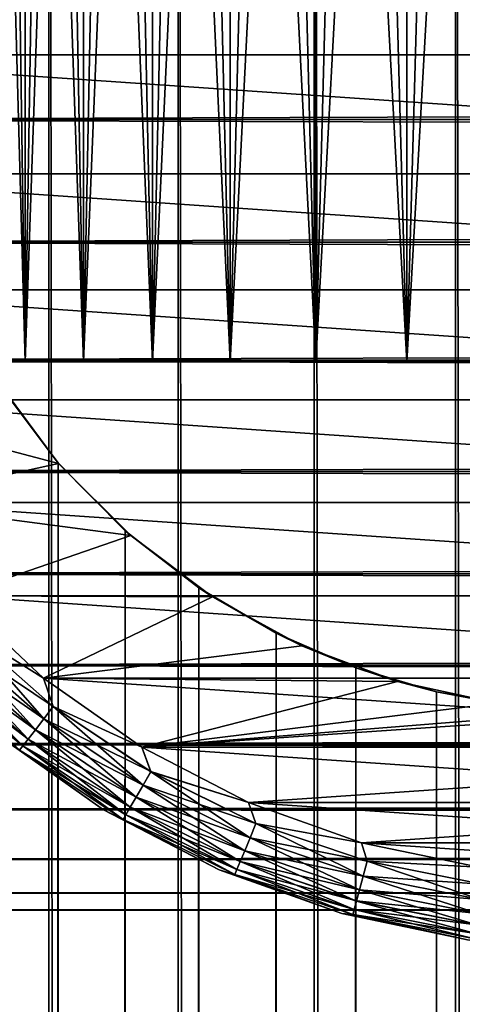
# Model space of a CAD drawing. Extents: x -265 to 265, y 0 to 1307.
# Tile 263 of 356: x -258 to -252, y 1266 to 1280. Entities that reach past the tile are written whole.
import ezdxf

# ---------------------------------------------------------------- set-up
doc = ezdxf.new("R2010")
doc.units = 0
doc.header["$LTSCALE"] = 81.481481
for name, color, linetype in [('103', 7, 'CONTINUOUS'), ('112', 7, 'CONTINUOUS'), ('114', 7, 'CONTINUOUS'), ('4', 7, 'CONTINUOUS'), ('83', 7, 'CONTINUOUS'), ('84', 7, 'CONTINUOUS'), ('89', 7, 'CONTINUOUS'), ('93', 7, 'CONTINUOUS'), ('94', 7, 'CONTINUOUS'), ('95', 7, 'CONTINUOUS'), ('99', 7, 'CONTINUOUS')]:
    doc.layers.add(name, color=color, linetype=linetype)

msp = doc.modelspace()

# ---------------------------------------------------------------- linework, layer by layer
at = {"layer": '103', "color": 7, "linetype": 'CONTINUOUS'}
for points in [[(-257.573, 1270.691, -25), (-258.77, 1271.809, -25), (-258.643, 1271.357, -25.025), (-257.573, 1270.691, -25)], [(-257.569, 1270.135, -25.099), (-258.643, 1271.357, -25.025), (-258.792, 1271.208, -25.099), (-257.569, 1270.135, -25.099)], [(-257.441, 1270.303, -25.025), (-257.573, 1270.691, -25), (-258.643, 1271.357, -25.025), (-257.441, 1270.303, -25.025)], [(-257.441, 1270.303, -25.025), (-258.643, 1271.357, -25.025), (-257.569, 1270.135, -25.099), (-257.441, 1270.303, -25.025)], [(-257.685, 1269.985, -25.218), (-258.792, 1271.208, -25.099), (-258.926, 1271.074, -25.218), (-257.685, 1269.985, -25.218)], [(-257.569, 1270.135, -25.099), (-258.792, 1271.208, -25.099), (-257.685, 1269.985, -25.218), (-257.569, 1270.135, -25.099)], [(-257.781, 1269.859, -25.377), (-258.926, 1271.074, -25.218), (-259.038, 1270.962, -25.377), (-257.781, 1269.859, -25.377)], [(-257.685, 1269.985, -25.218), (-258.926, 1271.074, -25.218), (-257.781, 1269.859, -25.377), (-257.685, 1269.985, -25.218)], [(-257.854, 1269.765, -25.567), (-259.038, 1270.962, -25.377), (-259.123, 1270.877, -25.567), (-257.854, 1269.765, -25.567)], [(-257.854, 1269.765, -25.567), (-259.123, 1270.877, -25.567), (-257.899, 1269.706, -25.779), (-257.854, 1269.765, -25.567)], [(-257.781, 1269.859, -25.377), (-259.038, 1270.962, -25.377), (-257.854, 1269.765, -25.567), (-257.781, 1269.859, -25.377)], [(-256.235, 1269.747, -25), (-257.573, 1270.691, -25), (-257.441, 1270.303, -25.025), (-256.235, 1269.747, -25)], [(-256.217, 1269.232, -25.099), (-257.441, 1270.303, -25.025), (-257.569, 1270.135, -25.099), (-256.217, 1269.232, -25.099)], [(-256.111, 1269.415, -25.025), (-256.235, 1269.747, -25), (-257.441, 1270.303, -25.025), (-256.111, 1269.415, -25.025)], [(-256.111, 1269.415, -25.025), (-257.441, 1270.303, -25.025), (-256.217, 1269.232, -25.099), (-256.111, 1269.415, -25.025)], [(-256.312, 1269.067, -25.218), (-257.569, 1270.135, -25.099), (-257.685, 1269.985, -25.218), (-256.312, 1269.067, -25.218)], [(-256.217, 1269.232, -25.099), (-257.569, 1270.135, -25.099), (-256.312, 1269.067, -25.218), (-256.217, 1269.232, -25.099)], [(-256.391, 1268.93, -25.377), (-257.685, 1269.985, -25.218), (-257.781, 1269.859, -25.377), (-256.391, 1268.93, -25.377)], [(-256.312, 1269.067, -25.218), (-257.685, 1269.985, -25.218), (-256.391, 1268.93, -25.377), (-256.312, 1269.067, -25.218)], [(-258.204, 1269.916, -26), (-256.755, 1268.893, -26), (-257.899, 1269.706, -25.779), (-258.204, 1269.916, -26)], [(-256.451, 1268.827, -25.567), (-257.781, 1269.859, -25.377), (-257.854, 1269.765, -25.567), (-256.451, 1268.827, -25.567)], [(-256.391, 1268.93, -25.377), (-257.781, 1269.859, -25.377), (-256.451, 1268.827, -25.567), (-256.391, 1268.93, -25.377)], [(-256.488, 1268.763, -25.779), (-257.854, 1269.765, -25.567), (-257.899, 1269.706, -25.779), (-256.488, 1268.763, -25.779)], [(-256.755, 1268.893, -26), (-256.488, 1268.763, -25.779), (-257.899, 1269.706, -25.779), (-256.755, 1268.893, -26)], [(-256.451, 1268.827, -25.567), (-257.854, 1269.765, -25.567), (-256.488, 1268.763, -25.779), (-256.451, 1268.827, -25.567)], [(-254.781, 1268.993, -25), (-256.235, 1269.747, -25), (-256.111, 1269.415, -25.025), (-254.781, 1268.993, -25)], [(-254.758, 1268.512, -25.099), (-256.111, 1269.415, -25.025), (-256.217, 1269.232, -25.099), (-254.758, 1268.512, -25.099)], [(-254.677, 1268.708, -25.025), (-254.781, 1268.993, -25), (-256.111, 1269.415, -25.025), (-254.677, 1268.708, -25.025)], [(-254.677, 1268.708, -25.025), (-256.111, 1269.415, -25.025), (-254.758, 1268.512, -25.099), (-254.677, 1268.708, -25.025)], [(-254.831, 1268.337, -25.218), (-256.217, 1269.232, -25.099), (-256.312, 1269.067, -25.218), (-254.831, 1268.337, -25.218)], [(-254.758, 1268.512, -25.099), (-256.217, 1269.232, -25.099), (-254.831, 1268.337, -25.218), (-254.758, 1268.512, -25.099)], [(-254.892, 1268.191, -25.377), (-256.312, 1269.067, -25.218), (-256.391, 1268.93, -25.377), (-254.892, 1268.191, -25.377)], [(-254.831, 1268.337, -25.218), (-256.312, 1269.067, -25.218), (-254.892, 1268.191, -25.377), (-254.831, 1268.337, -25.218)], [(-253.238, 1268.445, -25), (-254.781, 1268.993, -25), (-254.677, 1268.708, -25.025), (-253.238, 1268.445, -25)], [(-256.755, 1268.893, -26), (-255.179, 1268.076, -26), (-256.488, 1268.763, -25.779), (-256.755, 1268.893, -26)], [(-254.937, 1268.081, -25.567), (-256.391, 1268.93, -25.377), (-256.451, 1268.827, -25.567), (-254.937, 1268.081, -25.567)], [(-254.892, 1268.191, -25.377), (-256.391, 1268.93, -25.377), (-254.937, 1268.081, -25.567), (-254.892, 1268.191, -25.377)], [(-254.965, 1268.012, -25.779), (-256.451, 1268.827, -25.567), (-256.488, 1268.763, -25.779), (-254.965, 1268.012, -25.779)], [(-255.179, 1268.076, -26), (-254.965, 1268.012, -25.779), (-256.488, 1268.763, -25.779), (-255.179, 1268.076, -26)], [(-254.937, 1268.081, -25.567), (-256.451, 1268.827, -25.567), (-254.965, 1268.012, -25.779), (-254.937, 1268.081, -25.567)], [(-253.218, 1267.99, -25.099), (-254.677, 1268.708, -25.025), (-254.758, 1268.512, -25.099), (-253.218, 1267.99, -25.099)], [(-253.163, 1268.194, -25.025), (-253.238, 1268.445, -25), (-254.677, 1268.708, -25.025), (-253.163, 1268.194, -25.025)], [(-253.163, 1268.194, -25.025), (-254.677, 1268.708, -25.025), (-253.218, 1267.99, -25.099), (-253.163, 1268.194, -25.025)], [(-253.267, 1267.806, -25.218), (-254.758, 1268.512, -25.099), (-254.831, 1268.337, -25.218), (-253.267, 1267.806, -25.218)], [(-253.218, 1267.99, -25.099), (-254.758, 1268.512, -25.099), (-253.267, 1267.806, -25.218), (-253.218, 1267.99, -25.099)], [(-253.308, 1267.653, -25.377), (-254.831, 1268.337, -25.218), (-254.892, 1268.191, -25.377), (-253.308, 1267.653, -25.377)], [(-253.267, 1267.806, -25.218), (-254.831, 1268.337, -25.218), (-253.308, 1267.653, -25.377), (-253.267, 1267.806, -25.218)], [(-251.634, 1268.112, -25), (-253.238, 1268.445, -25), (-253.163, 1268.194, -25.025), (-251.634, 1268.112, -25)], [(-253.339, 1267.538, -25.567), (-254.892, 1268.191, -25.377), (-254.937, 1268.081, -25.567), (-253.339, 1267.538, -25.567)], [(-253.308, 1267.653, -25.377), (-254.892, 1268.191, -25.377), (-253.339, 1267.538, -25.567), (-253.308, 1267.653, -25.377)], [(-251.623, 1267.672, -25.099), (-253.163, 1268.194, -25.025), (-253.218, 1267.99, -25.099), (-251.623, 1267.672, -25.099)], [(-251.595, 1267.882, -25.025), (-251.634, 1268.112, -25), (-253.163, 1268.194, -25.025), (-251.595, 1267.882, -25.025)], [(-251.595, 1267.882, -25.025), (-253.163, 1268.194, -25.025), (-251.623, 1267.672, -25.099), (-251.595, 1267.882, -25.025)], [(-255.179, 1268.076, -26), (-253.507, 1267.482, -26), (-254.965, 1268.012, -25.779), (-255.179, 1268.076, -26)], [(-253.358, 1267.467, -25.779), (-254.937, 1268.081, -25.567), (-254.965, 1268.012, -25.779), (-253.358, 1267.467, -25.779)], [(-253.339, 1267.538, -25.567), (-254.937, 1268.081, -25.567), (-253.358, 1267.467, -25.779), (-253.339, 1267.538, -25.567)], [(-253.507, 1267.482, -26), (-253.358, 1267.467, -25.779), (-254.965, 1268.012, -25.779), (-253.507, 1267.482, -26)], [(-251.648, 1267.484, -25.218), (-253.218, 1267.99, -25.099), (-253.267, 1267.806, -25.218), (-251.648, 1267.484, -25.218)], [(-251.623, 1267.672, -25.099), (-253.218, 1267.99, -25.099), (-251.648, 1267.484, -25.218), (-251.623, 1267.672, -25.099)], [(-251.668, 1267.327, -25.377), (-253.267, 1267.806, -25.218), (-253.308, 1267.653, -25.377), (-251.668, 1267.327, -25.377)], [(-251.648, 1267.484, -25.218), (-253.267, 1267.806, -25.218), (-251.668, 1267.327, -25.377), (-251.648, 1267.484, -25.218)], [(-251.684, 1267.209, -25.567), (-253.308, 1267.653, -25.377), (-253.339, 1267.538, -25.567), (-251.684, 1267.209, -25.567)], [(-251.668, 1267.327, -25.377), (-253.308, 1267.653, -25.377), (-251.684, 1267.209, -25.567), (-251.668, 1267.327, -25.377)], [(-251.694, 1267.136, -25.779), (-253.339, 1267.538, -25.567), (-253.358, 1267.467, -25.779), (-251.694, 1267.136, -25.779)], [(-251.684, 1267.209, -25.567), (-253.339, 1267.538, -25.567), (-251.694, 1267.136, -25.779), (-251.684, 1267.209, -25.567)], [(-253.507, 1267.482, -26), (-251.77, 1267.121, -26), (-253.358, 1267.467, -25.779), (-253.507, 1267.482, -26)], [(-251.77, 1267.121, -26), (-251.694, 1267.136, -25.779), (-253.358, 1267.467, -25.779), (-251.77, 1267.121, -26)]]:
    msp.add_3dface(points, dxfattribs=at)
at = {"layer": '112', "color": 7, "linetype": 'CONTINUOUS'}
for points in [[(-258.46, 1275, 3.863), (-257.824, 1275, 5.028), (-258.46, 1275, -3.863), (-258.46, 1275, 3.863)], [(-258.46, 1275, -3.863), (-257.824, 1275, 5.028), (-257.824, 1275, -5.028), (-258.46, 1275, -3.863)], [(-257.824, 1275, 5.028), (-257.028, 1275, 6.09), (-257.824, 1275, -5.028), (-257.824, 1275, 5.028)], [(-257.824, 1275, -5.028), (-257.028, 1275, 6.09), (-257.028, 1275, -6.09), (-257.824, 1275, -5.028)], [(-257.028, 1275, 6.09), (-256.09, 1275, 7.028), (-257.028, 1275, -6.09), (-257.028, 1275, 6.09)], [(-257.028, 1275, -6.09), (-256.09, 1275, 7.028), (-256.09, 1275, -7.028), (-257.028, 1275, -6.09)], [(-256.09, 1275, 7.028), (-255.028, 1275, 7.824), (-256.09, 1275, -7.028), (-256.09, 1275, 7.028)], [(-256.09, 1275, -7.028), (-255.028, 1275, 7.824), (-255.028, 1275, -7.824), (-256.09, 1275, -7.028)], [(-255.028, 1275, 7.824), (-253.863, 1275, 8.46), (-255.028, 1275, -7.824), (-255.028, 1275, 7.824)], [(-255.028, 1275, -7.824), (-253.863, 1275, 8.46), (-253.863, 1275, -8.46), (-255.028, 1275, -7.824)], [(-253.863, 1275, 8.46), (-252.62, 1275, 8.923), (-253.863, 1275, -8.46), (-253.863, 1275, 8.46)], [(-253.863, 1275, -8.46), (-252.62, 1275, 8.923), (-252.62, 1275, -8.923), (-253.863, 1275, -8.46)], [(-252.62, 1275, 8.923), (-251.324, 1275, 9.205), (-252.62, 1275, -8.923), (-252.62, 1275, 8.923)], [(-252.62, 1275, -8.923), (-251.324, 1275, 9.205), (-251.324, 1275, -9.205), (-252.62, 1275, -8.923)]]:
    msp.add_3dface(points, dxfattribs=at)
at = {"layer": '114', "color": 7, "linetype": 'CONTINUOUS'}
for points in [[(-257.824, 1275, 5.028), (-258.46, 1275, 3.863), (-257.824, 1298, 5.028), (-257.824, 1275, 5.028)], [(-257.824, 1298, 5.028), (-258.46, 1275, 3.863), (-258.162, 1298, 4.457), (-257.824, 1298, 5.028)], [(-258.46, 1275, -3.863), (-257.824, 1275, -5.028), (-258.46, 1298, -3.863), (-258.46, 1275, -3.863)], [(-258.46, 1298, -3.863), (-257.824, 1275, -5.028), (-258.162, 1298, -4.457), (-258.46, 1298, -3.863)], [(-258.162, 1298, -4.457), (-257.824, 1275, -5.028), (-257.824, 1298, -5.028), (-258.162, 1298, -4.457)], [(-257.028, 1275, 6.09), (-257.824, 1275, 5.028), (-257.028, 1298, 6.09), (-257.028, 1275, 6.09)], [(-257.028, 1298, 6.09), (-257.824, 1275, 5.028), (-257.445, 1298, 5.573), (-257.028, 1298, 6.09)], [(-257.445, 1298, 5.573), (-257.824, 1275, 5.028), (-257.824, 1298, 5.028), (-257.445, 1298, 5.573)], [(-257.824, 1275, -5.028), (-257.028, 1275, -6.09), (-257.824, 1298, -5.028), (-257.824, 1275, -5.028)], [(-257.824, 1298, -5.028), (-257.028, 1275, -6.09), (-257.445, 1298, -5.573), (-257.824, 1298, -5.028)], [(-257.445, 1298, -5.573), (-257.028, 1275, -6.09), (-257.028, 1298, -6.09), (-257.445, 1298, -5.573)], [(-256.09, 1275, 7.028), (-257.028, 1275, 6.09), (-256.09, 1298, 7.028), (-256.09, 1275, 7.028)], [(-256.09, 1298, 7.028), (-257.028, 1275, 6.09), (-256.576, 1298, 6.576), (-256.09, 1298, 7.028)], [(-256.576, 1298, 6.576), (-257.028, 1275, 6.09), (-257.028, 1298, 6.09), (-256.576, 1298, 6.576)], [(-257.028, 1275, -6.09), (-256.09, 1275, -7.028), (-257.028, 1298, -6.09), (-257.028, 1275, -6.09)], [(-257.028, 1298, -6.09), (-256.09, 1275, -7.028), (-256.576, 1298, -6.576), (-257.028, 1298, -6.09)], [(-256.576, 1298, -6.576), (-256.09, 1275, -7.028), (-256.09, 1298, -7.028), (-256.576, 1298, -6.576)], [(-255.028, 1275, 7.824), (-256.09, 1275, 7.028), (-255.028, 1298, 7.824), (-255.028, 1275, 7.824)], [(-255.028, 1298, 7.824), (-256.09, 1275, 7.028), (-255.573, 1298, 7.445), (-255.028, 1298, 7.824)], [(-255.573, 1298, 7.445), (-256.09, 1275, 7.028), (-256.09, 1298, 7.028), (-255.573, 1298, 7.445)], [(-256.09, 1275, -7.028), (-255.028, 1275, -7.824), (-256.09, 1298, -7.028), (-256.09, 1275, -7.028)], [(-256.09, 1298, -7.028), (-255.028, 1275, -7.824), (-255.573, 1298, -7.445), (-256.09, 1298, -7.028)], [(-255.573, 1298, -7.445), (-255.028, 1275, -7.824), (-255.028, 1298, -7.824), (-255.573, 1298, -7.445)], [(-253.863, 1275, 8.46), (-255.028, 1275, 7.824), (-253.863, 1298, 8.46), (-253.863, 1275, 8.46)], [(-253.863, 1298, 8.46), (-255.028, 1275, 7.824), (-254.457, 1298, 8.162), (-253.863, 1298, 8.46)], [(-254.457, 1298, 8.162), (-255.028, 1275, 7.824), (-255.028, 1298, 7.824), (-254.457, 1298, 8.162)], [(-255.028, 1275, -7.824), (-253.863, 1275, -8.46), (-255.028, 1298, -7.824), (-255.028, 1275, -7.824)], [(-255.028, 1298, -7.824), (-253.863, 1275, -8.46), (-254.457, 1298, -8.162), (-255.028, 1298, -7.824)], [(-254.457, 1298, -8.162), (-253.863, 1275, -8.46), (-253.863, 1298, -8.46), (-254.457, 1298, -8.162)], [(-252.62, 1275, 8.923), (-253.863, 1275, 8.46), (-252.62, 1298, 8.923), (-252.62, 1275, 8.923)], [(-252.62, 1298, 8.923), (-253.863, 1275, 8.46), (-253.25, 1298, 8.714), (-252.62, 1298, 8.923)], [(-253.25, 1298, 8.714), (-253.863, 1275, 8.46), (-253.863, 1298, 8.46), (-253.25, 1298, 8.714)], [(-253.863, 1275, -8.46), (-252.62, 1275, -8.923), (-253.863, 1298, -8.46), (-253.863, 1275, -8.46)], [(-253.863, 1298, -8.46), (-252.62, 1275, -8.923), (-253.25, 1298, -8.714), (-253.863, 1298, -8.46)], [(-253.25, 1298, -8.714), (-252.62, 1275, -8.923), (-252.62, 1298, -8.923), (-253.25, 1298, -8.714)], [(-251.324, 1275, 9.205), (-252.62, 1275, 8.923), (-251.324, 1298, 9.205), (-251.324, 1275, 9.205)], [(-251.324, 1298, 9.205), (-252.62, 1275, 8.923), (-251.977, 1298, 9.087), (-251.324, 1298, 9.205)], [(-251.977, 1298, 9.087), (-252.62, 1275, 8.923), (-252.62, 1298, 8.923), (-251.977, 1298, 9.087)], [(-252.62, 1275, -8.923), (-251.324, 1275, -9.205), (-252.62, 1298, -8.923), (-252.62, 1275, -8.923)], [(-252.62, 1298, -8.923), (-251.324, 1275, -9.205), (-251.977, 1298, -9.087), (-252.62, 1298, -8.923)], [(-251.977, 1298, -9.087), (-251.324, 1275, -9.205), (-251.324, 1298, -9.205), (-251.977, 1298, -9.087)]]:
    msp.add_3dface(points, dxfattribs=at)
at = {"layer": '4', "color": 7, "linetype": 'CONTINUOUS'}
for points in [[(263, 1280, 40), (-263, 1280, 40), (-263, 1278.298, 39.884), (263, 1280, 40)], [(-263, 1280, 15), (263, 1280, 15), (263, 1278.298, 15.116), (-263, 1280, 15)], [(-263, 1278.298, 15.116), (-263, 1280, 15), (263, 1278.298, 15.116), (-263, 1278.298, 15.116)], [(263, 1280, 40), (-263, 1278.298, 39.884), (263, 1278.298, 39.884), (263, 1280, 40)], [(-263, 1276.628, 15.464), (-263, 1278.298, 15.116), (263, 1276.628, 15.464), (-263, 1276.628, 15.464)], [(263, 1276.628, 15.464), (-263, 1278.298, 15.116), (263, 1278.298, 15.116), (263, 1276.628, 15.464)], [(-263, 1278.298, 39.884), (-263, 1276.628, 39.536), (263, 1278.298, 39.884), (-263, 1278.298, 39.884)], [(263, 1278.298, 39.884), (-263, 1276.628, 39.536), (263, 1276.628, 39.536), (263, 1278.298, 39.884)], [(-263, 1275.02, 16.035), (-263, 1276.628, 15.464), (263, 1275.02, 16.035), (-263, 1275.02, 16.035)], [(263, 1275.02, 16.035), (-263, 1276.628, 15.464), (263, 1276.628, 15.464), (263, 1275.02, 16.035)], [(-263, 1276.628, 39.536), (-263, 1275.02, 38.965), (263, 1276.628, 39.536), (-263, 1276.628, 39.536)], [(263, 1276.628, 39.536), (-263, 1275.02, 38.965), (263, 1275.02, 38.965), (263, 1276.628, 39.536)], [(-263, 1273.505, 16.82), (-263, 1275.02, 16.035), (263, 1273.505, 16.82), (-263, 1273.505, 16.82)], [(263, 1273.505, 16.82), (-263, 1275.02, 16.035), (263, 1275.02, 16.035), (263, 1273.505, 16.82)], [(-263, 1275.02, 38.965), (-263, 1273.505, 38.18), (263, 1275.02, 38.965), (-263, 1275.02, 38.965)], [(263, 1275.02, 38.965), (-263, 1273.505, 38.18), (263, 1273.505, 38.18), (263, 1275.02, 38.965)], [(-263, 1272.111, 17.804), (-263, 1273.505, 16.82), (263, 1272.111, 17.804), (-263, 1272.111, 17.804)], [(263, 1272.111, 17.804), (-263, 1273.505, 16.82), (263, 1273.505, 16.82), (263, 1272.111, 17.804)], [(-263, 1273.505, 38.18), (-263, 1272.111, 37.196), (263, 1273.505, 38.18), (-263, 1273.505, 38.18)], [(263, 1273.505, 38.18), (-263, 1272.111, 37.196), (263, 1272.111, 37.196), (263, 1273.505, 38.18)], [(-263, 1270.865, 18.968), (-263, 1272.111, 17.804), (263, 1270.865, 18.968), (-263, 1270.865, 18.968)], [(263, 1270.865, 18.968), (-263, 1272.111, 17.804), (263, 1272.111, 17.804), (263, 1270.865, 18.968)], [(-263, 1272.111, 37.196), (-263, 1270.865, 36.032), (263, 1272.111, 37.196), (-263, 1272.111, 37.196)], [(263, 1272.111, 37.196), (-263, 1270.865, 36.032), (263, 1270.865, 36.032), (263, 1272.111, 37.196)], [(-263, 1269.788, 20.291), (-263, 1270.865, 18.968), (263, 1269.788, 20.291), (-263, 1269.788, 20.291)], [(263, 1269.788, 20.291), (-263, 1270.865, 18.968), (263, 1270.865, 18.968), (263, 1269.788, 20.291)], [(-263, 1270.865, 36.032), (-263, 1269.788, 34.709), (263, 1270.865, 36.032), (-263, 1270.865, 36.032)], [(263, 1270.865, 36.032), (-263, 1269.788, 34.709), (263, 1269.788, 34.709), (263, 1270.865, 36.032)], [(-263, 1268.901, 21.749), (-263, 1269.788, 20.291), (263, 1268.901, 21.749), (-263, 1268.901, 21.749)], [(263, 1268.901, 21.749), (-263, 1269.788, 20.291), (263, 1269.788, 20.291), (263, 1268.901, 21.749)], [(-263, 1269.788, 34.709), (-263, 1268.901, 33.251), (263, 1269.788, 34.709), (-263, 1269.788, 34.709)], [(263, 1269.788, 34.709), (-263, 1268.901, 33.251), (263, 1268.901, 33.251), (263, 1269.788, 34.709)], [(-263, 1268.222, 23.314), (-263, 1268.901, 21.749), (263, 1268.222, 23.314), (-263, 1268.222, 23.314)], [(263, 1268.222, 23.314), (-263, 1268.901, 21.749), (263, 1268.901, 21.749), (263, 1268.222, 23.314)], [(-263, 1268.901, 33.251), (-263, 1268.222, 31.686), (263, 1268.901, 33.251), (-263, 1268.901, 33.251)], [(263, 1268.901, 33.251), (-263, 1268.222, 31.686), (263, 1268.222, 31.686), (263, 1268.901, 33.251)], [(-263, 1267.761, 24.957), (-263, 1268.222, 23.314), (263, 1267.761, 24.957), (-263, 1267.761, 24.957)], [(263, 1267.761, 24.957), (-263, 1268.222, 23.314), (263, 1268.222, 23.314), (263, 1267.761, 24.957)], [(-263, 1268.222, 31.686), (-263, 1267.761, 30.043), (263, 1268.222, 31.686), (-263, 1268.222, 31.686)], [(263, 1268.222, 31.686), (-263, 1267.761, 30.043), (263, 1267.761, 30.043), (263, 1268.222, 31.686)], [(-263, 1267.529, 26.647), (-263, 1267.761, 24.957), (263, 1267.529, 26.647), (-263, 1267.529, 26.647)], [(263, 1267.529, 26.647), (-263, 1267.761, 24.957), (263, 1267.761, 24.957), (263, 1267.529, 26.647)], [(-263, 1267.761, 30.043), (-263, 1267.529, 28.353), (263, 1267.761, 30.043), (-263, 1267.761, 30.043)], [(263, 1267.761, 30.043), (-263, 1267.529, 28.353), (263, 1267.529, 28.353), (263, 1267.761, 30.043)], [(-263, 1267.529, 28.353), (-263, 1267.529, 26.647), (263, 1267.529, 28.353), (-263, 1267.529, 28.353)], [(263, 1267.529, 28.353), (-263, 1267.529, 26.647), (263, 1267.529, 26.647), (263, 1267.529, 28.353)]]:
    msp.add_3dface(points, dxfattribs=at)
at = {"layer": '83', "color": 7, "linetype": 'CONTINUOUS'}
for points in [[(-259.131, 1, 11.9), (-257.5, 1, 12.99), (-259.131, 1299, 11.9), (-259.131, 1, 11.9)], [(-259.131, 1299, 11.9), (-257.5, 1, 12.99), (-257.5, 1299, 12.99), (-259.131, 1299, 11.9)], [(-257.5, 1, 12.99), (-255.74, 1, 13.858), (-257.5, 1299, 12.99), (-257.5, 1, 12.99)], [(-257.5, 1299, 12.99), (-255.74, 1, 13.858), (-255.74, 1299, 13.858), (-257.5, 1299, 12.99)], [(-255.74, 1, 13.858), (-253.882, 1, 14.489), (-255.74, 1299, 13.858), (-255.74, 1, 13.858)], [(-255.74, 1299, 13.858), (-253.882, 1, 14.489), (-253.882, 1299, 14.489), (-255.74, 1299, 13.858)], [(-253.882, 1, 14.489), (-251.958, 1, 14.872), (-253.882, 1299, 14.489), (-253.882, 1, 14.489)], [(-253.882, 1299, 14.489), (-251.958, 1, 14.872), (-251.958, 1299, 14.872), (-253.882, 1299, 14.489)], [(-251.958, 1, 14.872), (-250, 1, 15), (-251.958, 1299, 14.872), (-251.958, 1, 14.872)], [(-251.958, 1299, 14.872), (-250, 1, 15), (-250, 1299, 15), (-251.958, 1299, 14.872)]]:
    msp.add_3dface(points, dxfattribs=at)
at = {"layer": '84', "color": 7, "linetype": 'CONTINUOUS'}
for points in [[(-258.153, 1274.653, -12.591), (-257.374, 1273.621, -13.062), (-258.153, 25.347, -12.591), (-258.153, 1274.653, -12.591)], [(-258.153, 25.347, -12.591), (-257.374, 1273.621, -13.062), (-257.374, 26.379, -13.063), (-258.153, 25.347, -12.591)], [(-257.374, 1273.621, -13.062), (-256.461, 1272.698, -13.537), (-257.374, 26.379, -13.063), (-257.374, 1273.621, -13.062)], [(-257.374, 26.379, -13.063), (-256.461, 1272.698, -13.537), (-256.461, 27.302, -13.537), (-257.374, 26.379, -13.063)], [(-256.461, 1272.698, -13.537), (-255.458, 1271.921, -13.972), (-256.461, 27.302, -13.537), (-256.461, 1272.698, -13.537)], [(-256.461, 27.302, -13.537), (-255.458, 1271.921, -13.972), (-255.458, 28.079, -13.972), (-256.461, 27.302, -13.537)], [(-255.458, 1271.921, -13.972), (-254.401, 1271.3, -14.34), (-255.458, 28.079, -13.972), (-255.458, 1271.921, -13.972)], [(-255.458, 28.079, -13.972), (-254.401, 1271.3, -14.34), (-254.401, 28.7, -14.34), (-255.458, 28.079, -13.972)], [(-254.401, 1271.3, -14.34), (-253.314, 1270.831, -14.629), (-254.401, 28.7, -14.34), (-254.401, 1271.3, -14.34)], [(-254.401, 28.7, -14.34), (-253.314, 1270.831, -14.629), (-253.314, 29.169, -14.629), (-254.401, 28.7, -14.34)], [(-253.314, 1270.831, -14.629), (-252.214, 1270.505, -14.836), (-253.314, 29.169, -14.629), (-253.314, 1270.831, -14.629)], [(-253.314, 29.169, -14.629), (-252.214, 1270.505, -14.836), (-252.214, 29.495, -14.836), (-253.314, 29.169, -14.629)], [(-252.214, 1270.505, -14.836), (-251.108, 1270.313, -14.959), (-252.214, 29.495, -14.836), (-252.214, 1270.505, -14.836)], [(-252.214, 29.495, -14.836), (-251.108, 1270.313, -14.959), (-251.108, 29.687, -14.959), (-252.214, 29.495, -14.836)]]:
    msp.add_3dface(points, dxfattribs=at)
at = {"layer": '89', "color": 7, "linetype": 'CONTINUOUS'}
for points in [[(-257.369, 1273.615, -25), (-258.153, 1274.653, -12.591), (-258.202, 1274.729, -25), (-257.369, 1273.615, -25)], [(-257.374, 1273.621, -13.062), (-258.153, 1274.653, -12.591), (-257.369, 1273.615, -25), (-257.374, 1273.621, -13.062)], [(-256.461, 1272.698, -13.537), (-257.374, 1273.621, -13.062), (-257.369, 1273.615, -25), (-256.461, 1272.698, -13.537)], [(-256.385, 1272.631, -25), (-256.461, 1272.698, -13.537), (-257.369, 1273.615, -25), (-256.385, 1272.631, -25)], [(-255.458, 1271.921, -13.972), (-256.461, 1272.698, -13.537), (-256.385, 1272.631, -25), (-255.458, 1271.921, -13.972)], [(-255.271, 1271.798, -25), (-255.458, 1271.921, -13.972), (-256.385, 1272.631, -25), (-255.271, 1271.798, -25)], [(-254.401, 1271.3, -14.34), (-255.458, 1271.921, -13.972), (-255.271, 1271.798, -25), (-254.401, 1271.3, -14.34)], [(-254.05, 1271.131, -25), (-254.401, 1271.3, -14.34), (-255.271, 1271.798, -25), (-254.05, 1271.131, -25)], [(-253.314, 1270.831, -14.629), (-254.401, 1271.3, -14.34), (-254.05, 1271.131, -25), (-253.314, 1270.831, -14.629)], [(-252.747, 1270.645, -25), (-253.314, 1270.831, -14.629), (-254.05, 1271.131, -25), (-252.747, 1270.645, -25)], [(-252.214, 1270.505, -14.836), (-253.314, 1270.831, -14.629), (-252.747, 1270.645, -25), (-252.214, 1270.505, -14.836)], [(-251.388, 1270.349, -25), (-252.214, 1270.505, -14.836), (-252.747, 1270.645, -25), (-251.388, 1270.349, -25)], [(-251.108, 1270.313, -14.959), (-252.214, 1270.505, -14.836), (-251.388, 1270.349, -25), (-251.108, 1270.313, -14.959)]]:
    msp.add_3dface(points, dxfattribs=at)
at = {"layer": '93', "color": 7, "linetype": 'CONTINUOUS'}
for points in [[(-257.369, 1273.615, -25), (-258.202, 1274.729, -25), (-260.655, 1274.479, -25), (-257.369, 1273.615, -25)], [(-259.804, 1273.08, -25), (-257.369, 1273.615, -25), (-260.655, 1274.479, -25), (-259.804, 1273.08, -25)], [(-256.385, 1272.631, -25), (-257.369, 1273.615, -25), (-259.804, 1273.08, -25), (-256.385, 1272.631, -25)], [(-258.77, 1271.809, -25), (-256.385, 1272.631, -25), (-259.804, 1273.08, -25), (-258.77, 1271.809, -25)], [(-255.271, 1271.798, -25), (-256.385, 1272.631, -25), (-258.77, 1271.809, -25), (-255.271, 1271.798, -25)], [(-257.573, 1270.691, -25), (-255.271, 1271.798, -25), (-258.77, 1271.809, -25), (-257.573, 1270.691, -25)], [(-254.05, 1271.131, -25), (-255.271, 1271.798, -25), (-257.573, 1270.691, -25), (-254.05, 1271.131, -25)], [(-252.747, 1270.645, -25), (-254.05, 1271.131, -25), (-257.573, 1270.691, -25), (-252.747, 1270.645, -25)], [(-256.235, 1269.747, -25), (-252.747, 1270.645, -25), (-257.573, 1270.691, -25), (-256.235, 1269.747, -25)], [(-250, 1270.25, -25), (-256.235, 1269.747, -25), (-242.427, 1270.691, -25), (-250, 1270.25, -25)], [(-242.427, 1270.691, -25), (-256.235, 1269.747, -25), (-243.765, 1269.747, -25), (-242.427, 1270.691, -25)], [(-251.388, 1270.349, -25), (-252.747, 1270.645, -25), (-256.235, 1269.747, -25), (-251.388, 1270.349, -25)], [(-250, 1270.25, -25), (-251.388, 1270.349, -25), (-256.235, 1269.747, -25), (-250, 1270.25, -25)], [(-256.235, 1269.747, -25), (-254.781, 1268.993, -25), (-243.765, 1269.747, -25), (-256.235, 1269.747, -25)], [(-243.765, 1269.747, -25), (-254.781, 1268.993, -25), (-245.219, 1268.993, -25), (-243.765, 1269.747, -25)], [(-254.781, 1268.993, -25), (-253.238, 1268.445, -25), (-245.219, 1268.993, -25), (-254.781, 1268.993, -25)], [(-245.219, 1268.993, -25), (-253.238, 1268.445, -25), (-246.762, 1268.445, -25), (-245.219, 1268.993, -25)], [(-253.238, 1268.445, -25), (-251.634, 1268.112, -25), (-246.762, 1268.445, -25), (-253.238, 1268.445, -25)]]:
    msp.add_3dface(points, dxfattribs=at)
at = {"layer": '94', "color": 7, "linetype": 'CONTINUOUS'}
for points in [[(-261.972, 1279.181, -75), (-261.972, 1280.819, -75), (-238.028, 1279.181, -75), (-261.972, 1279.181, -75)], [(-238.028, 1279.181, -75), (-261.972, 1280.819, -75), (-238.028, 1280.819, -75), (-238.028, 1279.181, -75)], [(-261.749, 1277.559, -75), (-261.972, 1279.181, -75), (-238.251, 1277.559, -75), (-261.749, 1277.559, -75)], [(-238.251, 1277.559, -75), (-261.972, 1279.181, -75), (-238.028, 1279.181, -75), (-238.251, 1277.559, -75)], [(-261.307, 1275.981, -75), (-261.749, 1277.559, -75), (-238.693, 1275.981, -75), (-261.307, 1275.981, -75)], [(-238.693, 1275.981, -75), (-261.749, 1277.559, -75), (-238.251, 1277.559, -75), (-238.693, 1275.981, -75)], [(-260.655, 1274.479, -75), (-261.307, 1275.981, -75), (-239.345, 1274.479, -75), (-260.655, 1274.479, -75)], [(-239.345, 1274.479, -75), (-261.307, 1275.981, -75), (-238.693, 1275.981, -75), (-239.345, 1274.479, -75)], [(-259.804, 1273.08, -75), (-260.655, 1274.479, -75), (-240.196, 1273.08, -75), (-259.804, 1273.08, -75)], [(-240.196, 1273.08, -75), (-260.655, 1274.479, -75), (-239.345, 1274.479, -75), (-240.196, 1273.08, -75)], [(-258.77, 1271.809, -75), (-259.804, 1273.08, -75), (-241.23, 1271.809, -75), (-258.77, 1271.809, -75)], [(-241.23, 1271.809, -75), (-259.804, 1273.08, -75), (-240.196, 1273.08, -75), (-241.23, 1271.809, -75)], [(-257.573, 1270.691, -75), (-258.77, 1271.809, -75), (-242.427, 1270.691, -75), (-257.573, 1270.691, -75)], [(-242.427, 1270.691, -75), (-258.77, 1271.809, -75), (-241.23, 1271.809, -75), (-242.427, 1270.691, -75)], [(-256.235, 1269.747, -75), (-257.573, 1270.691, -75), (-243.765, 1269.747, -75), (-256.235, 1269.747, -75)], [(-243.765, 1269.747, -75), (-257.573, 1270.691, -75), (-242.427, 1270.691, -75), (-243.765, 1269.747, -75)], [(-254.781, 1268.993, -75), (-256.235, 1269.747, -75), (-245.219, 1268.993, -75), (-254.781, 1268.993, -75)], [(-245.219, 1268.993, -75), (-256.235, 1269.747, -75), (-243.765, 1269.747, -75), (-245.219, 1268.993, -75)], [(-253.238, 1268.445, -75), (-254.781, 1268.993, -75), (-246.762, 1268.445, -75), (-253.238, 1268.445, -75)], [(-246.762, 1268.445, -75), (-254.781, 1268.993, -75), (-245.219, 1268.993, -75), (-246.762, 1268.445, -75)], [(-251.634, 1268.112, -75), (-253.238, 1268.445, -75), (-248.366, 1268.112, -75), (-251.634, 1268.112, -75)], [(-248.366, 1268.112, -75), (-253.238, 1268.445, -75), (-246.762, 1268.445, -75), (-248.366, 1268.112, -75)]]:
    msp.add_3dface(points, dxfattribs=at)
at = {"layer": '95', "color": 7, "linetype": 'CONTINUOUS'}
for points in [[(-258.204, 1269.916, -74), (-256.755, 1268.893, -74), (-258.204, 1269.916, -26), (-258.204, 1269.916, -74)], [(-258.204, 1269.916, -26), (-256.755, 1268.893, -74), (-256.755, 1268.893, -26), (-258.204, 1269.916, -26)], [(-256.755, 1268.893, -74), (-255.179, 1268.076, -74), (-256.755, 1268.893, -26), (-256.755, 1268.893, -74)], [(-256.755, 1268.893, -26), (-255.179, 1268.076, -74), (-255.179, 1268.076, -26), (-256.755, 1268.893, -26)], [(-255.179, 1268.076, -74), (-253.507, 1267.482, -74), (-255.179, 1268.076, -26), (-255.179, 1268.076, -74)], [(-255.179, 1268.076, -26), (-253.507, 1267.482, -74), (-253.507, 1267.482, -26), (-255.179, 1268.076, -26)], [(-253.507, 1267.482, -74), (-251.77, 1267.121, -74), (-253.507, 1267.482, -26), (-253.507, 1267.482, -74)], [(-253.507, 1267.482, -26), (-251.77, 1267.121, -74), (-251.77, 1267.121, -26), (-253.507, 1267.482, -26)]]:
    msp.add_3dface(points, dxfattribs=at)
at = {"layer": '99', "color": 7, "linetype": 'CONTINUOUS'}
for points in [[(-258.77, 1271.809, -75), (-257.573, 1270.691, -75), (-258.642, 1271.358, -74.975), (-258.77, 1271.809, -75)], [(-258.642, 1271.358, -74.975), (-257.44, 1270.304, -74.975), (-258.792, 1271.208, -74.901), (-258.642, 1271.358, -74.975)], [(-258.642, 1271.358, -74.975), (-257.573, 1270.691, -75), (-257.44, 1270.304, -74.975), (-258.642, 1271.358, -74.975)], [(-258.792, 1271.208, -74.901), (-257.569, 1270.136, -74.901), (-258.926, 1271.074, -74.782), (-258.792, 1271.208, -74.901)], [(-258.792, 1271.208, -74.901), (-257.44, 1270.304, -74.975), (-257.569, 1270.136, -74.901), (-258.792, 1271.208, -74.901)], [(-258.926, 1271.074, -74.782), (-257.684, 1269.986, -74.782), (-259.038, 1270.962, -74.624), (-258.926, 1271.074, -74.782)], [(-258.926, 1271.074, -74.782), (-257.569, 1270.136, -74.901), (-257.684, 1269.986, -74.782), (-258.926, 1271.074, -74.782)], [(-259.122, 1270.878, -74.434), (-257.854, 1269.765, -74.434), (-259.175, 1270.825, -74.223), (-259.122, 1270.878, -74.434)], [(-259.038, 1270.962, -74.624), (-257.781, 1269.86, -74.624), (-259.122, 1270.878, -74.434), (-259.038, 1270.962, -74.624)], [(-259.122, 1270.878, -74.434), (-257.781, 1269.86, -74.624), (-257.854, 1269.765, -74.434), (-259.122, 1270.878, -74.434)], [(-259.038, 1270.962, -74.624), (-257.684, 1269.986, -74.782), (-257.781, 1269.86, -74.624), (-259.038, 1270.962, -74.624)], [(-258.204, 1269.916, -74), (-259.175, 1270.825, -74.223), (-257.899, 1269.706, -74.223), (-258.204, 1269.916, -74)], [(-259.175, 1270.825, -74.223), (-257.854, 1269.765, -74.434), (-257.899, 1269.706, -74.223), (-259.175, 1270.825, -74.223)], [(-257.573, 1270.691, -75), (-256.235, 1269.747, -75), (-257.44, 1270.304, -74.975), (-257.573, 1270.691, -75)], [(-257.44, 1270.304, -74.975), (-256.111, 1269.416, -74.975), (-257.569, 1270.136, -74.901), (-257.44, 1270.304, -74.975)], [(-257.44, 1270.304, -74.975), (-256.235, 1269.747, -75), (-256.111, 1269.416, -74.975), (-257.44, 1270.304, -74.975)], [(-257.569, 1270.136, -74.901), (-256.217, 1269.233, -74.901), (-257.684, 1269.986, -74.782), (-257.569, 1270.136, -74.901)], [(-257.569, 1270.136, -74.901), (-256.111, 1269.416, -74.975), (-256.217, 1269.233, -74.901), (-257.569, 1270.136, -74.901)], [(-257.684, 1269.986, -74.782), (-256.311, 1269.068, -74.782), (-257.781, 1269.86, -74.624), (-257.684, 1269.986, -74.782)], [(-257.684, 1269.986, -74.782), (-256.217, 1269.233, -74.901), (-256.311, 1269.068, -74.782), (-257.684, 1269.986, -74.782)], [(-256.755, 1268.893, -74), (-258.204, 1269.916, -74), (-257.899, 1269.706, -74.223), (-256.755, 1268.893, -74)], [(-257.781, 1269.86, -74.624), (-256.391, 1268.931, -74.624), (-257.854, 1269.765, -74.434), (-257.781, 1269.86, -74.624)], [(-257.781, 1269.86, -74.624), (-256.311, 1269.068, -74.782), (-256.391, 1268.931, -74.624), (-257.781, 1269.86, -74.624)], [(-257.854, 1269.765, -74.434), (-256.45, 1268.828, -74.434), (-257.899, 1269.706, -74.223), (-257.854, 1269.765, -74.434)], [(-256.755, 1268.893, -74), (-257.899, 1269.706, -74.223), (-256.487, 1268.763, -74.223), (-256.755, 1268.893, -74)], [(-257.899, 1269.706, -74.223), (-256.45, 1268.828, -74.434), (-256.487, 1268.763, -74.223), (-257.899, 1269.706, -74.223)], [(-257.854, 1269.765, -74.434), (-256.391, 1268.931, -74.624), (-256.45, 1268.828, -74.434), (-257.854, 1269.765, -74.434)], [(-256.235, 1269.747, -75), (-254.781, 1268.993, -75), (-256.111, 1269.416, -74.975), (-256.235, 1269.747, -75)], [(-256.111, 1269.416, -74.975), (-254.677, 1268.709, -74.975), (-256.217, 1269.233, -74.901), (-256.111, 1269.416, -74.975)], [(-256.111, 1269.416, -74.975), (-254.781, 1268.993, -75), (-254.677, 1268.709, -74.975), (-256.111, 1269.416, -74.975)], [(-256.217, 1269.233, -74.901), (-254.758, 1268.513, -74.901), (-256.311, 1269.068, -74.782), (-256.217, 1269.233, -74.901)], [(-256.217, 1269.233, -74.901), (-254.677, 1268.709, -74.975), (-254.758, 1268.513, -74.901), (-256.217, 1269.233, -74.901)], [(-256.311, 1269.068, -74.782), (-254.831, 1268.338, -74.782), (-256.391, 1268.931, -74.624), (-256.311, 1269.068, -74.782)], [(-256.311, 1269.068, -74.782), (-254.758, 1268.513, -74.901), (-254.831, 1268.338, -74.782), (-256.311, 1269.068, -74.782)], [(-254.781, 1268.993, -75), (-253.238, 1268.445, -75), (-254.677, 1268.709, -74.975), (-254.781, 1268.993, -75)], [(-255.179, 1268.076, -74), (-256.755, 1268.893, -74), (-256.487, 1268.763, -74.223), (-255.179, 1268.076, -74)], [(-256.391, 1268.931, -74.624), (-254.891, 1268.191, -74.624), (-256.45, 1268.828, -74.434), (-256.391, 1268.931, -74.624)], [(-256.391, 1268.931, -74.624), (-254.831, 1268.338, -74.782), (-254.891, 1268.191, -74.624), (-256.391, 1268.931, -74.624)], [(-256.45, 1268.828, -74.434), (-254.937, 1268.081, -74.434), (-256.487, 1268.763, -74.223), (-256.45, 1268.828, -74.434)], [(-255.179, 1268.076, -74), (-256.487, 1268.763, -74.223), (-254.965, 1268.013, -74.223), (-255.179, 1268.076, -74)], [(-256.487, 1268.763, -74.223), (-254.937, 1268.081, -74.434), (-254.965, 1268.013, -74.223), (-256.487, 1268.763, -74.223)], [(-256.45, 1268.828, -74.434), (-254.891, 1268.191, -74.624), (-254.937, 1268.081, -74.434), (-256.45, 1268.828, -74.434)], [(-254.677, 1268.709, -74.975), (-253.163, 1268.195, -74.975), (-254.758, 1268.513, -74.901), (-254.677, 1268.709, -74.975)], [(-254.677, 1268.709, -74.975), (-253.238, 1268.445, -75), (-253.163, 1268.195, -74.975), (-254.677, 1268.709, -74.975)], [(-254.758, 1268.513, -74.901), (-253.218, 1267.991, -74.901), (-254.831, 1268.338, -74.782), (-254.758, 1268.513, -74.901)], [(-254.758, 1268.513, -74.901), (-253.163, 1268.195, -74.975), (-253.218, 1267.991, -74.901), (-254.758, 1268.513, -74.901)], [(-254.831, 1268.338, -74.782), (-253.267, 1267.807, -74.782), (-254.891, 1268.191, -74.624), (-254.831, 1268.338, -74.782)], [(-254.831, 1268.338, -74.782), (-253.218, 1267.991, -74.901), (-253.267, 1267.807, -74.782), (-254.831, 1268.338, -74.782)], [(-253.238, 1268.445, -75), (-251.634, 1268.112, -75), (-253.163, 1268.195, -74.975), (-253.238, 1268.445, -75)], [(-254.891, 1268.191, -74.624), (-253.308, 1267.654, -74.624), (-254.937, 1268.081, -74.434), (-254.891, 1268.191, -74.624)], [(-254.891, 1268.191, -74.624), (-253.267, 1267.807, -74.782), (-253.308, 1267.654, -74.624), (-254.891, 1268.191, -74.624)], [(-253.163, 1268.195, -74.975), (-251.595, 1267.883, -74.975), (-253.218, 1267.991, -74.901), (-253.163, 1268.195, -74.975)], [(-253.163, 1268.195, -74.975), (-251.634, 1268.112, -75), (-251.595, 1267.883, -74.975), (-253.163, 1268.195, -74.975)], [(-253.507, 1267.482, -74), (-255.179, 1268.076, -74), (-254.965, 1268.013, -74.223), (-253.507, 1267.482, -74)], [(-254.937, 1268.081, -74.434), (-253.339, 1267.539, -74.434), (-254.965, 1268.013, -74.223), (-254.937, 1268.081, -74.434)], [(-254.937, 1268.081, -74.434), (-253.308, 1267.654, -74.624), (-253.339, 1267.539, -74.434), (-254.937, 1268.081, -74.434)], [(-253.507, 1267.482, -74), (-254.965, 1268.013, -74.223), (-253.358, 1267.467, -74.223), (-253.507, 1267.482, -74)], [(-254.965, 1268.013, -74.223), (-253.339, 1267.539, -74.434), (-253.358, 1267.467, -74.223), (-254.965, 1268.013, -74.223)], [(-253.218, 1267.991, -74.901), (-251.623, 1267.673, -74.901), (-253.267, 1267.807, -74.782), (-253.218, 1267.991, -74.901)], [(-253.218, 1267.991, -74.901), (-251.595, 1267.883, -74.975), (-251.623, 1267.673, -74.901), (-253.218, 1267.991, -74.901)], [(-253.267, 1267.807, -74.782), (-251.648, 1267.485, -74.782), (-253.308, 1267.654, -74.624), (-253.267, 1267.807, -74.782)], [(-253.267, 1267.807, -74.782), (-251.623, 1267.673, -74.901), (-251.648, 1267.485, -74.782), (-253.267, 1267.807, -74.782)], [(-253.308, 1267.654, -74.624), (-251.668, 1267.328, -74.624), (-253.339, 1267.539, -74.434), (-253.308, 1267.654, -74.624)], [(-253.308, 1267.654, -74.624), (-251.648, 1267.485, -74.782), (-251.668, 1267.328, -74.624), (-253.308, 1267.654, -74.624)], [(-253.339, 1267.539, -74.434), (-251.684, 1267.209, -74.434), (-253.358, 1267.467, -74.223), (-253.339, 1267.539, -74.434)], [(-253.339, 1267.539, -74.434), (-251.668, 1267.328, -74.624), (-251.684, 1267.209, -74.434), (-253.339, 1267.539, -74.434)], [(-251.77, 1267.121, -74), (-253.507, 1267.482, -74), (-253.358, 1267.467, -74.223), (-251.77, 1267.121, -74)], [(-251.77, 1267.121, -74), (-253.358, 1267.467, -74.223), (-251.694, 1267.136, -74.223), (-251.77, 1267.121, -74)], [(-253.358, 1267.467, -74.223), (-251.684, 1267.209, -74.434), (-251.694, 1267.136, -74.223), (-253.358, 1267.467, -74.223)]]:
    msp.add_3dface(points, dxfattribs=at)

doc.saveas('drawing.dxf')
